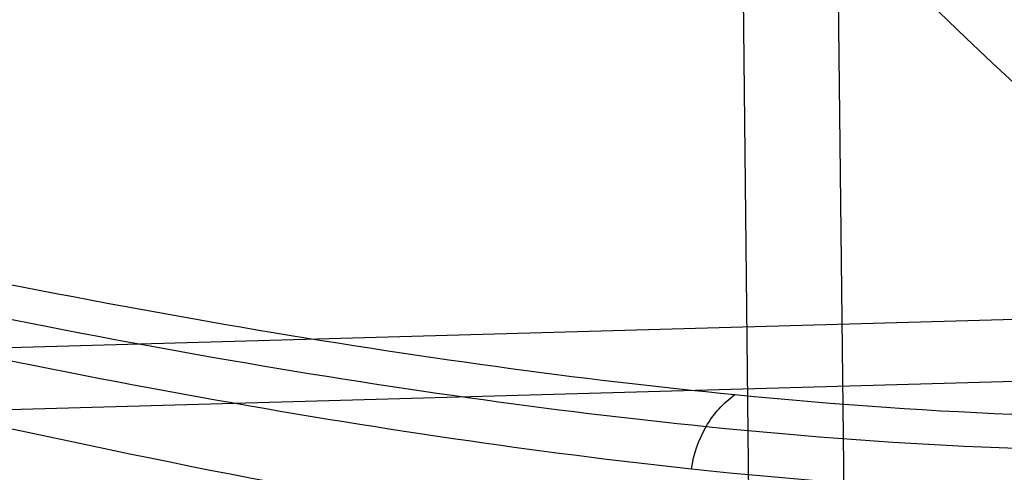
# Model space of a CAD drawing. Header units: millimetres. Extents: x -445 to 449, y -417 to 415.
# Tile 589 of 656: x -58 to -40, y -274 to -265. Entities that reach past the tile are written whole.
import ezdxf

# ---------------------------------------------------------------- set-up
doc = ezdxf.new("R2010")
doc.units = ezdxf.units.MM
doc.header["$MEASUREMENT"] = 0
doc.layers.add('Default', color=7, linetype='Continuous', true_color=0x000000)

msp = doc.modelspace()

# ---------------------------------------------------------------- linework, layer by layer
at = {"layer": 'Default', "color": 9, "true_color": 0xbfbfbf}
for p, q in [((-44.91, -240.762, -938.134), (-44.28, -296.731, -942.769)), ((-43.062, -242.767, -933.555), (-42.452, -296.935, -938.041)), ((-81.837, -271.993, -933.05), (-0.443, -269.706, -949.612)), ((-78.654, -273.089, -928.673), (-0.029, -270.88, -944.671))]:
    msp.add_line(p, q, dxfattribs=at)
at = {"layer": 'Default', "color": 9, "true_color": 0xbfbfbf, "extrusion": (0.860528, 0.490479, -0.137558)}
for centre, radius, start, end in [((-26.426, -814.377, -42.986), 197.521, 185.40059, 217.33568), ((-26.426, -814.377, -43.309), 202.521, 188.12107, 217.38021)]:
    msp.add_arc(centre, radius, start, end, dxfattribs=at)
at = {"layer": 'Default', "color": 9, "true_color": 0xbfbfbf, "extrusion": (-0.013809, 0.961407, -0.274783)}
for centre, radius, start, end in [((81.166, -806.577, -51.817), 79, 25.37384, 164.87821), ((81.166, -806.577, -52.16), 79, 24.85788, 164.87821), ((81.166, -806.577, -52.917), 80.1, 23.974, 164.82722), ((81.166, -806.577, -52.917), 79, 24.18673, 164.87821)]:
    msp.add_arc(centre, radius, start, end, dxfattribs=at)
at = {"layer": 'Default', "color": 9, "true_color": 0xbfbfbf}
for points, degree in [([(-0.618, -218.575, -940.339), (-43.72, -243.142, -933.449), (-86.822, -267.709, -926.559)], 2), ([(-86.822, -267.709, -926.559), (-43.12, -296.495, -937.868), (0.583, -325.281, -949.177)], 2), ([(-45.629, -273.669, -859.095), (-45.587, -273.38, -859.102), (-45.393, -272.819, -859.183), (-45.013, -272.399, -859.381), (-44.795, -272.245, -859.5)], 3)]:
    msp.add_open_spline(points, degree=degree, dxfattribs=at)
for points, knots in [([(-89.266, -262.063, -914.344), (-80.5, -264.846, -906.265), (-64.173, -269.365, -888.878), (-41.737, -273.2, -856.628), (-24.027, -272.525, -818.13), (-17.595, -267.987, -789.038), (-16.072, -264.765, -774.587)], [-189.353565, -189.353565, -189.353565, -189.353565, -153.964953, -118.576332, -71.391504, -24.206688, -24.206688, -24.206688, -24.206688]), ([(-89.623, -262.539, -914.123), (-80.891, -265.35, -906.028), (-64.629, -269.919, -888.611), (-42.301, -273.819, -856.333), (-24.694, -273.193, -817.849), (-18.304, -268.681, -788.796), (-16.791, -265.47, -774.371)], [0, 0, 0, 0, 35.012927, 70.025854, 116.709757, 163.37735, 163.37735, 163.37735, 163.37735]), ([(-17.048, -266.432, -774.113), (-18.563, -269.642, -788.568), (-24.963, -274.124, -817.676), (-42.586, -274.65, -856.216), (-64.91, -270.626, -888.52), (-81.158, -265.97, -905.946), (-89.88, -263.113, -914.045)], [-1314.671432, -1314.671432, -1314.671432, -1314.671432, -1267.486618, -1220.301793, -1184.913174, -1149.524555, -1149.524555, -1149.524555, -1149.524555]), ([(-12.029, -268.119, -773.886), (-13.436, -271.158, -787.487), (-16.273, -273.33, -800.985), (-24.529, -275.985, -827.346), (-29.959, -276.468, -840.231), (-43.055, -275.8, -864.866), (-50.669, -274.659, -876.538), (-67.597, -270.936, -898.31), (-76.911, -268.355, -908.41), (-86.849, -265.152, -917.611)], [709.935271, 709.935271, 709.935271, 709.935271, 752.393429, 752.393429, 794.836471, 794.836471, 837.156731, 837.156731, 879.495751, 879.495751, 879.495751, 879.495751])]:
    msp.add_open_spline(points, degree=3, knots=knots, dxfattribs=at)

doc.saveas('drawing.dxf')
